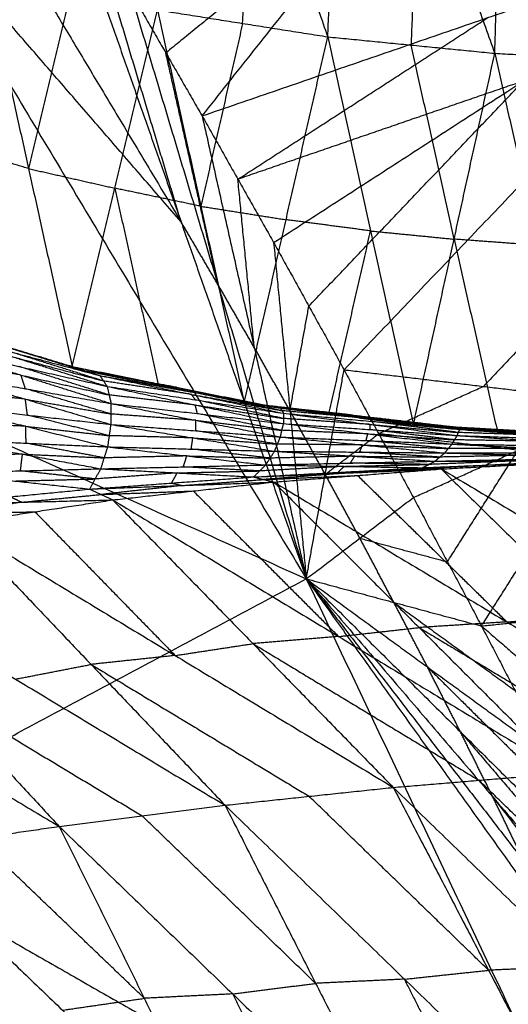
# Model space of a CAD drawing. Header units: millimetres. Extents: x -106 to 110, y -96 to 120.
# Tile 970 of 1020: x 88.22 to 91.19, y 56.48 to 62.47. Entities that reach past the tile are written whole.
import ezdxf

# ---------------------------------------------------------------- set-up
doc = ezdxf.new("R2010")
doc.units = ezdxf.units.MM
doc.header["$MEASUREMENT"] = 0
doc.layers.add('Default', color=7, linetype='Continuous', true_color=0x000000)

msp = doc.modelspace()

# ---------------------------------------------------------------- linework, layer by layer
at = {"layer": 'Default'}
for points in [[(84.9206, 67.482, 12.0172), (87.4418, 63.2756, 12.0172), (89.963, 59.0692, 12.0172)], [(86.6791, 65.4503, 12.2207), (87.9397, 63.3471, 12.2207), (89.2003, 61.2439, 12.2207)], [(89.3288, 61.8883, 12.4242), (90.5832, 63.471, 13.1306), (91.8377, 65.0536, 13.837)], [(89.1959, 64.9105, 7.8096), (89.6448, 63.6402, 8.2224), (90.0937, 62.37, 8.6352)], [(90.0937, 62.37, 8.6352), (90.1461, 63.5901, 8.4059), (90.1985, 64.8101, 8.1767)], [(90.1985, 64.8101, 8.1767), (90.6545, 63.5398, 8.6188), (91.1106, 62.2696, 9.0609)], [(91.1106, 62.2696, 9.0609), (91.1456, 63.5107, 8.8199), (91.1806, 64.7518, 8.5788)], [(91.1806, 64.7518, 8.5788), (91.6474, 63.4837, 9.0477), (92.1143, 62.2156, 9.5165)], [(79.415, 63.8032, 9.1165), (84.689, 61.4362, 10.5669), (89.963, 59.0692, 12.0172)], [(89.5753, 62.4519, 8.4393), (89.6101, 63.0461, 8.3309), (89.6448, 63.6402, 8.2224)], [(90.6021, 62.3198, 8.8481), (90.6283, 62.9298, 8.7334), (90.6545, 63.5398, 8.6188)], [(90.5832, 63.471, 13.1306), (89.8454, 62.8714, 12.7774), (89.1077, 62.2719, 12.4242)], [(88.4376, 63.4187, 12.4242), (89.2003, 61.2439, 12.2207), (89.963, 59.0692, 12.0172)], [(89.2003, 61.2439, 12.2207), (88.3211, 62.2598, 12.1189), (87.4418, 63.2756, 12.0172)], [(89.3288, 61.8883, 12.4242), (91.0682, 62.4869, 13.1247), (92.8075, 63.0855, 13.8251)], [(89.7642, 61.1173, 12.4242), (91.2859, 62.1014, 13.1247), (92.8075, 63.0855, 13.8251)], [(90.1929, 60.3425, 12.4242), (91.5002, 61.714, 13.1247), (92.8075, 63.0855, 13.8251)], [(89.2003, 61.2439, 12.2207), (88.9312, 62.1405, 12.3225), (88.6621, 63.037, 12.4242)], [(88.0056, 62.7728, 7.8923), (88.2719, 61.5676, 8.5001), (88.5382, 60.3624, 9.1079)], [(88.5313, 62.6533, 8.0679), (88.4016, 62.1104, 8.284), (88.2719, 61.5676, 8.5001)], [(88.8866, 62.6554, 12.4242), (89.1077, 62.2719, 12.4242), (89.3288, 61.8883, 12.4242)], [(88.8866, 62.6554, 12.4242), (89.4248, 60.8623, 12.2207), (89.963, 59.0692, 12.0172)], [(88.8866, 62.6554, 12.4242), (89.1077, 62.2719, 12.4242), (89.3288, 61.8883, 12.4242)], [(88.5382, 60.3624, 9.1079), (88.7976, 61.4481, 8.6757), (89.0569, 62.5338, 8.2435)], [(89.0569, 62.5338, 8.2435), (89.3211, 61.3381, 8.8886), (89.5854, 60.1424, 9.5338)], [(89.0569, 62.5338, 8.2435), (89.5753, 62.4519, 8.4393), (90.0937, 62.37, 8.6352)], [(89.5465, 61.5028, 12.4242), (90.3073, 61.9948, 12.7745), (91.0682, 62.4869, 13.1247)], [(89.5753, 62.4519, 8.4393), (89.4482, 61.895, 8.664), (89.3211, 61.3381, 8.8886)], [(89.5854, 60.1424, 9.5338), (89.8395, 61.2562, 9.0845), (90.0937, 62.37, 8.6352)], [(90.0937, 62.37, 8.6352), (90.3544, 61.188, 9.3121), (90.6151, 60.0059, 9.9889)], [(90.0937, 62.37, 8.6352), (90.6021, 62.3198, 8.8481), (91.1106, 62.2696, 9.0609)], [(90.8628, 61.1378, 9.5249), (90.7325, 61.7288, 9.1865), (90.6021, 62.3198, 8.8481)], [(89.4248, 60.8623, 12.2207), (89.2662, 61.5671, 12.3225), (89.1077, 62.2719, 12.4242)], [(90.6151, 60.0059, 9.9889), (90.8628, 61.1378, 9.5249), (91.1106, 62.2696, 9.0609)], [(91.1106, 62.2696, 9.0609), (91.3738, 61.0999, 9.7662), (91.637, 59.9302, 10.4715)], [(91.1106, 62.2696, 9.0609), (91.6124, 62.2426, 9.2887), (92.1143, 62.2156, 9.5165)], [(91.2859, 62.1014, 13.1247), (90.4162, 61.8021, 12.7745), (89.5465, 61.5028, 12.4242)], [(89.9785, 60.7299, 12.4242), (90.6322, 61.4156, 12.7745), (91.2859, 62.1014, 13.1247)], [(89.3288, 61.8883, 12.4242), (89.5465, 61.5028, 12.4242), (89.7642, 61.1173, 12.4242)], [(89.3288, 61.8883, 12.4242), (89.6459, 60.4788, 12.2207), (89.963, 59.0692, 12.0172)], [(89.3288, 61.8883, 12.4242), (89.5465, 61.5028, 12.4242), (89.7642, 61.1173, 12.4242)], [(88.2719, 61.5676, 8.5001), (88.0074, 61.6475, 8.4025), (87.7429, 61.7275, 8.3049)], [(92.3486, 61.6127, 13.4714), (91.6949, 60.927, 13.1212), (91.0412, 60.2412, 12.7709)], [(88.2719, 61.5676, 8.5001), (88.5347, 61.5078, 8.5879), (88.7976, 61.4481, 8.6757)], [(89.6459, 60.4788, 12.2207), (89.5962, 60.9908, 12.3225), (89.5465, 61.5028, 12.4242)], [(88.7976, 61.4481, 8.6757), (88.9297, 60.8502, 8.9983), (89.0618, 60.2524, 9.3208)], [(89.3211, 61.3381, 8.8886), (89.0594, 61.3931, 8.7822), (88.7976, 61.4481, 8.6757)], [(89.3211, 61.3381, 8.8886), (89.5803, 61.2972, 8.9866), (89.8395, 61.2562, 9.0845)], [(89.4248, 60.8623, 12.2207), (89.3126, 61.0531, 12.2207), (89.2003, 61.2439, 12.2207)], [(90.3544, 61.188, 9.3121), (90.097, 61.2221, 9.1983), (89.8395, 61.2562, 9.0845)], [(90.1002, 60.0742, 9.7614), (90.2273, 60.6311, 9.5367), (90.3544, 61.188, 9.3121)], [(90.3544, 61.188, 9.3121), (90.6086, 61.1629, 9.4185), (90.8628, 61.1378, 9.5249)], [(89.7642, 61.1173, 12.4242), (89.8636, 60.0933, 12.2207), (89.963, 59.0692, 12.0172)], [(89.7642, 61.1173, 12.4242), (89.9785, 60.7299, 12.4242), (90.1929, 60.3425, 12.4242)], [(89.7642, 61.1173, 12.4242), (89.9785, 60.7299, 12.4242), (90.1929, 60.3425, 12.4242)], [(90.8628, 61.1378, 9.5249), (90.9945, 60.5529, 9.8776), (91.1261, 59.9681, 10.2302)], [(91.3738, 61.0999, 9.7662), (91.1183, 61.1188, 9.6456), (90.8628, 61.1378, 9.5249)], [(89.6459, 60.4788, 12.2207), (89.5353, 60.6705, 12.2207), (89.4248, 60.8623, 12.2207)], [(87.4801, 60.6821, 8.7174), (88.0092, 60.5222, 8.9126), (88.5382, 60.3624, 9.1079)], [(87.4801, 60.6821, 8.7174), (88.0928, 60.4946, 8.8811), (88.7055, 60.3071, 9.0449)], [(89.8636, 60.0933, 12.2207), (89.9211, 60.4116, 12.3225), (89.9785, 60.7299, 12.4242)], [(87.5986, 60.6024, 8.5648), (88.1521, 60.4548, 8.8048), (88.7055, 60.3071, 9.0449)], [(87.5986, 60.6024, 8.5648), (88.1746, 60.4218, 8.7565), (88.7506, 60.2412, 8.9482)], [(87.6772, 60.4834, 8.4253), (88.2139, 60.3623, 8.6867), (88.7506, 60.2412, 8.9482)], [(87.6772, 60.4834, 8.4253), (88.226, 60.3101, 8.6515), (88.7747, 60.1367, 8.8777)], [(88.0928, 60.4946, 8.8811), (88.3573, 60.4147, 8.9788), (88.6219, 60.3347, 9.0764)], [(88.7281, 60.2742, 8.9965), (88.4401, 60.3645, 8.9007), (88.1521, 60.4548, 8.8048)], [(89.8636, 60.0933, 12.2207), (89.7548, 60.286, 12.2207), (89.6459, 60.4788, 12.2207)], [(88.226, 60.3101, 8.6515), (87.9651, 60.3552, 8.5139), (87.7042, 60.4004, 8.3763)], [(88.1746, 60.4218, 8.7565), (88.4513, 60.348, 8.8765), (88.7281, 60.2742, 8.9965)], [(88.7626, 60.189, 8.913), (88.4883, 60.2757, 8.7998), (88.2139, 60.3623, 8.6867)], [(88.5382, 60.3624, 9.1079), (88.6219, 60.3347, 9.0764), (88.7055, 60.3071, 9.0449)], [(88.5382, 60.3624, 9.1079), (89.0618, 60.2524, 9.3208), (89.5854, 60.1424, 9.5338)], [(88.5382, 60.3624, 9.1079), (89.1721, 60.2359, 9.3284), (89.806, 60.1094, 9.5489)], [(88.6219, 60.3347, 9.0764), (88.9388, 60.2715, 9.1866), (89.2557, 60.2083, 9.2969)], [(89.1721, 60.2359, 9.3284), (88.897, 60.2853, 9.2024), (88.6219, 60.3347, 9.0764)], [(89.963, 59.0692, 12.0172), (90.078, 59.7059, 12.2207), (90.1929, 60.3425, 12.4242)], [(90.1929, 60.3425, 12.4242), (90.4038, 59.9532, 12.4242), (90.6147, 59.564, 12.4242)], [(90.1929, 60.3425, 12.4242), (90.4038, 59.9532, 12.4242), (90.6147, 59.564, 12.4242)], [(90.1929, 60.3425, 12.4242), (91.0412, 60.2412, 12.7709), (91.8896, 60.14, 13.1176)], [(87.7311, 60.3173, 8.3274), (88.2527, 60.1632, 8.5827), (88.7743, 60.0091, 8.838)], [(87.7311, 60.3173, 8.3274), (88.2529, 60.227, 8.6026), (88.7747, 60.1367, 8.8777)], [(88.2529, 60.227, 8.6026), (88.2394, 60.2685, 8.627), (88.226, 60.3101, 8.6515)], [(88.226, 60.3101, 8.6515), (88.4943, 60.2495, 8.7822), (88.7626, 60.189, 8.913)], [(88.7055, 60.3071, 9.0449), (88.7281, 60.2742, 8.9965), (88.7506, 60.2412, 8.9482)], [(88.7055, 60.3071, 9.0449), (89.2557, 60.2083, 9.2969), (89.806, 60.1094, 9.5489)], [(88.7055, 60.3071, 9.0449), (89.2646, 60.1923, 9.2632), (89.8238, 60.0775, 9.4815)], [(89.2646, 60.1923, 9.2632), (88.9964, 60.2332, 9.1299), (88.7281, 60.2742, 8.9965)], [(88.2527, 60.1632, 8.5827), (87.9981, 60.1919, 8.4423), (87.7436, 60.2205, 8.302)], [(88.7745, 60.0729, 8.8579), (88.5137, 60.15, 8.7302), (88.2529, 60.227, 8.6026)], [(88.7506, 60.2412, 8.9482), (88.7626, 60.189, 8.913), (88.7747, 60.1367, 8.8777)], [(88.7506, 60.2412, 8.9482), (89.2872, 60.1594, 9.2148), (89.8238, 60.0775, 9.4815)], [(88.7506, 60.2412, 8.9482), (89.2875, 60.1278, 9.1888), (89.8243, 60.0144, 9.4294)], [(89.0618, 60.2524, 9.3208), (89.1169, 60.2441, 9.3246), (89.1721, 60.2359, 9.3284)], [(89.1721, 60.2359, 9.3284), (89.4339, 60.1809, 9.4349), (89.6957, 60.1259, 9.5414)], [(89.8149, 60.0934, 9.5152), (89.5353, 60.1509, 9.406), (89.2557, 60.2083, 9.2969)], [(90.4038, 59.9532, 12.4242), (90.7225, 60.0972, 12.5976), (91.0412, 60.2412, 12.7709)], [(88.2652, 60.0664, 8.5572), (88.2589, 60.1148, 8.57), (88.2527, 60.1632, 8.5827)], [(88.2527, 60.1632, 8.5827), (88.5136, 60.1181, 8.7203), (88.7745, 60.0729, 8.8579)], [(89.2875, 60.1278, 9.1888), (89.0251, 60.1584, 9.0509), (88.7626, 60.189, 8.913)], [(89.2872, 60.1594, 9.2148), (89.2759, 60.1758, 9.239), (89.2646, 60.1923, 9.2632)], [(89.2646, 60.1923, 9.2632), (89.5398, 60.1429, 9.3892), (89.8149, 60.0934, 9.5152)], [(89.824, 60.046, 9.4555), (89.5556, 60.1027, 9.3352), (89.2872, 60.1594, 9.2148)], [(89.5854, 60.1424, 9.5338), (89.6957, 60.1259, 9.5414), (89.806, 60.1094, 9.5489)], [(89.5854, 60.1424, 9.5338), (90.1002, 60.0742, 9.7614), (90.6151, 60.0059, 9.9889)], [(89.5854, 60.1424, 9.5338), (90.2416, 60.0668, 9.8038), (90.8978, 59.9912, 10.0738)], [(87.756, 60.1237, 8.2765), (88.2555, 59.9983, 8.5459), (88.7549, 59.8728, 8.8153)], [(87.756, 60.1237, 8.2765), (88.2652, 60.0664, 8.5572), (88.7743, 60.0091, 8.838)], [(88.7743, 60.0091, 8.838), (88.7745, 60.0729, 8.8579), (88.7747, 60.1367, 8.8777)], [(88.7747, 60.1367, 8.8777), (89.2898, 60.0347, 9.1372), (89.8049, 59.9328, 9.3966)], [(88.7747, 60.1367, 8.8777), (89.2995, 60.0756, 9.1536), (89.8243, 60.0144, 9.4294)], [(89.2995, 60.0756, 9.1536), (89.2935, 60.1017, 9.1712), (89.2875, 60.1278, 9.1888)], [(89.2875, 60.1278, 9.1888), (89.5558, 60.0869, 9.3221), (89.824, 60.046, 9.4555)], [(89.6957, 60.1259, 9.5414), (90.0238, 60.0881, 9.6763), (90.3519, 60.0503, 9.8113)], [(90.2416, 60.0668, 9.8038), (89.9686, 60.0964, 9.6726), (89.6957, 60.1259, 9.5414)], [(89.806, 60.1094, 9.5489), (89.8149, 60.0934, 9.5152), (89.8238, 60.0775, 9.4815)], [(89.806, 60.1094, 9.5489), (90.3513, 60.0442, 9.7872), (90.8966, 59.9789, 10.0255)], [(89.806, 60.1094, 9.5489), (90.3519, 60.0503, 9.8113), (90.8978, 59.9912, 10.0738)], [(90.3513, 60.0442, 9.7872), (90.0831, 60.0688, 9.6512), (89.8149, 60.0934, 9.5152)], [(90.078, 59.7059, 12.2207), (89.9708, 59.8996, 12.2207), (89.8636, 60.0933, 12.2207)], [(90.6147, 59.564, 12.4242), (91.2521, 59.852, 12.7709), (91.8896, 60.14, 13.1176)], [(91.0297, 58.7818, 12.4242), (91.4596, 59.4609, 12.7709), (91.8896, 60.14, 13.1176)], [(88.7646, 59.941, 8.8266), (88.5149, 60.0037, 8.6919), (88.2652, 60.0664, 8.5572)], [(89.2898, 60.0347, 9.1372), (89.0321, 60.0538, 8.9975), (88.7745, 60.0729, 8.8579)], [(89.2896, 59.971, 9.1173), (89.2897, 60.0029, 9.1272), (89.2898, 60.0347, 9.1372)], [(89.2898, 60.0347, 9.1372), (89.5522, 60.0042, 9.2751), (89.8146, 59.9736, 9.413)], [(89.8146, 59.9736, 9.413), (89.5571, 60.0246, 9.2833), (89.2995, 60.0756, 9.1536)], [(89.8238, 60.0775, 9.4815), (89.824, 60.046, 9.4555), (89.8243, 60.0144, 9.4294)], [(89.8238, 60.0775, 9.4815), (90.3526, 60.0096, 9.7334), (90.8813, 59.9418, 9.9853)], [(89.8238, 60.0775, 9.4815), (90.3602, 60.0282, 9.7535), (90.8966, 59.9789, 10.0255)], [(90.3526, 60.0096, 9.7334), (90.0883, 60.0278, 9.5944), (89.824, 60.046, 9.4555)], [(90.1002, 60.0742, 9.7614), (90.1709, 60.0705, 9.7826), (90.2416, 60.0668, 9.8038)], [(90.2416, 60.0668, 9.8038), (90.499, 60.0327, 9.9176), (90.7565, 59.9986, 10.0313)], [(90.3602, 60.0282, 9.7535), (90.3557, 60.0362, 9.7704), (90.3513, 60.0442, 9.7872)], [(90.3513, 60.0442, 9.7872), (90.6242, 60.0146, 9.9184), (90.8972, 59.9851, 10.0497)], [(90.8972, 59.9851, 10.0497), (90.6245, 60.0177, 9.9305), (90.3519, 60.0503, 9.8113)], [(90.889, 59.9603, 10.0054), (90.6246, 59.9943, 9.8795), (90.3602, 60.0282, 9.7535)], [(88.2555, 59.9983, 8.5459), (88.0064, 60.0094, 8.4063), (87.7574, 60.0206, 8.2666)], [(88.2569, 59.8952, 8.536), (88.2562, 59.9467, 8.541), (88.2555, 59.9983, 8.5459)], [(88.2555, 59.9983, 8.5459), (88.51, 59.9696, 8.6863), (88.7646, 59.941, 8.8266)], [(88.7549, 59.8728, 8.8153), (88.7646, 59.941, 8.8266), (88.7743, 60.0091, 8.838)], [(88.7743, 60.0091, 8.838), (89.272, 59.9276, 9.1046), (89.7698, 59.8461, 9.3712)], [(88.7743, 60.0091, 8.838), (89.2896, 59.971, 9.1173), (89.8049, 59.9328, 9.3966)], [(89.7873, 59.8895, 9.3839), (89.5385, 59.9302, 9.2506), (89.2896, 59.971, 9.1173)], [(89.8049, 59.9328, 9.3966), (89.8146, 59.9736, 9.413), (89.8243, 60.0144, 9.4294)], [(90.3371, 59.9521, 9.6931), (90.0758, 59.9629, 9.553), (89.8146, 59.9736, 9.413)], [(89.8243, 60.0144, 9.4294), (90.3371, 59.9521, 9.6931), (90.8498, 59.8898, 9.9567)], [(89.8243, 60.0144, 9.4294), (90.3528, 59.9781, 9.7074), (90.8813, 59.9418, 9.9853)], [(90.3528, 59.9781, 9.7074), (90.3527, 59.9939, 9.7204), (90.3526, 60.0096, 9.7334)], [(90.3526, 60.0096, 9.7334), (90.6208, 59.985, 9.8694), (90.889, 59.9603, 10.0054)], [(90.8656, 59.9158, 9.971), (90.6092, 59.9469, 9.8392), (90.3528, 59.9781, 9.7074)], [(90.6151, 60.0059, 9.9889), (90.7565, 59.9986, 10.0313), (90.8978, 59.9912, 10.0738)], [(90.6151, 60.0059, 9.9889), (91.1261, 59.9681, 10.2302), (91.637, 59.9302, 10.4715)], [(90.6151, 60.0059, 9.9889), (91.2995, 59.9682, 10.3031), (91.9839, 59.9304, 10.6172)], [(90.7565, 59.9986, 10.0313), (91.0987, 59.9797, 10.1884), (91.4409, 59.9608, 10.3455)], [(91.2995, 59.9682, 10.3031), (91.028, 59.9834, 10.1672), (90.7565, 59.9986, 10.0313)], [(90.8813, 59.9418, 9.9853), (90.889, 59.9603, 10.0054), (90.8966, 59.9789, 10.0255)], [(90.8966, 59.9789, 10.0255), (90.8972, 59.9851, 10.0497), (90.8978, 59.9912, 10.0738)], [(90.8966, 59.9789, 10.0255), (91.4226, 59.9424, 10.2876), (91.9487, 59.9058, 10.5496)], [(90.8966, 59.9789, 10.0255), (91.4343, 59.9535, 10.3036), (91.972, 59.9281, 10.5817)], [(91.4349, 59.9596, 10.3277), (91.166, 59.9724, 10.1887), (90.8972, 59.9851, 10.0497)], [(90.8978, 59.9912, 10.0738), (91.4349, 59.9596, 10.3277), (91.972, 59.9281, 10.5817)], [(90.8978, 59.9912, 10.0738), (91.4409, 59.9608, 10.3455), (91.9839, 59.9304, 10.6172)], [(91.1261, 59.9681, 10.2302), (91.2128, 59.9681, 10.2667), (91.2995, 59.9682, 10.3031)], [(87.7588, 59.9175, 8.2568), (88.2354, 59.8284, 8.5387), (88.7119, 59.7393, 8.8207)], [(87.7588, 59.9175, 8.2568), (88.2569, 59.8952, 8.536), (88.7549, 59.8728, 8.8153)], [(89.272, 59.9276, 9.1046), (89.0183, 59.9343, 8.9656), (88.7646, 59.941, 8.8266)], [(89.2624, 59.8595, 9.0932), (89.2672, 59.8935, 9.0989), (89.272, 59.9276, 9.1046)], [(89.272, 59.9276, 9.1046), (89.5297, 59.9085, 9.2442), (89.7873, 59.8895, 9.3839)], [(89.7698, 59.8461, 9.3712), (89.7873, 59.8895, 9.3839), (89.8049, 59.9328, 9.3966)], [(89.8049, 59.9328, 9.3966), (90.3052, 59.8843, 9.6631), (90.8055, 59.8358, 9.9295)], [(89.8049, 59.9328, 9.3966), (90.3274, 59.9113, 9.6767), (90.8498, 59.8898, 9.9567)], [(90.078, 59.7059, 12.2207), (90.2409, 59.8295, 12.3225), (90.4038, 59.9532, 12.4242)], [(90.3274, 59.9113, 9.6767), (90.3322, 59.9317, 9.6849), (90.3371, 59.9521, 9.6931)], [(90.8276, 59.8628, 9.9431), (90.5775, 59.8871, 9.8099), (90.3274, 59.9113, 9.6767)], [(90.3371, 59.9521, 9.6931), (90.6013, 59.934, 9.832), (90.8656, 59.9158, 9.971)], [(91.2521, 59.852, 12.7709), (90.828, 59.9026, 12.5976), (90.4038, 59.9532, 12.4242)], [(90.8498, 59.8898, 9.9567), (90.8656, 59.9158, 9.971), (90.8813, 59.9418, 9.9853)], [(91.3967, 59.9069, 10.2547), (91.1312, 59.9113, 10.1129), (90.8656, 59.9158, 9.971)], [(90.8813, 59.9418, 9.9853), (91.3967, 59.9069, 10.2547), (91.9121, 59.872, 10.5242)], [(90.8813, 59.9418, 9.9853), (91.415, 59.9238, 10.2674), (91.9487, 59.9058, 10.5496)], [(91.4226, 59.9424, 10.2876), (91.1558, 59.9514, 10.1465), (90.889, 59.9603, 10.0054)], [(88.7334, 59.806, 8.818), (88.4951, 59.8506, 8.677), (88.2569, 59.8952, 8.536)], [(88.7119, 59.7393, 8.8207), (88.7334, 59.806, 8.818), (88.7549, 59.8728, 8.8153)], [(88.7549, 59.8728, 8.8153), (89.2353, 59.8178, 9.0891), (89.7157, 59.7627, 9.363)], [(88.7549, 59.8728, 8.8153), (89.2624, 59.8595, 9.0932), (89.7698, 59.8461, 9.3712)], [(89.7428, 59.8044, 9.3671), (89.5026, 59.8319, 9.2302), (89.2624, 59.8595, 9.0932)], [(89.7157, 59.7627, 9.363), (89.7428, 59.8044, 9.3671), (89.7698, 59.8461, 9.3712)], [(89.7698, 59.8461, 9.3712), (90.2579, 59.8159, 9.6417), (90.746, 59.7856, 9.9123)], [(89.7698, 59.8461, 9.3712), (90.2876, 59.8409, 9.6503), (90.8055, 59.8358, 9.9295)], [(90.3052, 59.8843, 9.6631), (90.0463, 59.8869, 9.5235), (89.7873, 59.8895, 9.3839)], [(90.2876, 59.8409, 9.6503), (90.2964, 59.8626, 9.6567), (90.3052, 59.8843, 9.6631)], [(90.3052, 59.8843, 9.6631), (90.5664, 59.8735, 9.8031), (90.8276, 59.8628, 9.9431)], [(90.8055, 59.8358, 9.9295), (90.8276, 59.8628, 9.9431), (90.8498, 59.8898, 9.9567)], [(90.8222, 59.1729, 12.4242), (91.0372, 59.5124, 12.5976), (91.2521, 59.852, 12.7709)], [(91.3573, 59.864, 10.2268), (91.0924, 59.8634, 10.0849), (90.8276, 59.8628, 9.9431)], [(90.8498, 59.8898, 9.9567), (91.3573, 59.864, 10.2268), (91.8647, 59.8381, 10.4968)], [(90.8498, 59.8898, 9.9567), (91.381, 59.8809, 10.2404), (91.9121, 59.872, 10.5242)], [(88.2354, 59.8284, 8.5387), (87.9906, 59.8221, 8.4038), (87.7459, 59.8159, 8.2689)], [(88.2225, 59.7267, 8.5508), (88.2289, 59.7776, 8.5448), (88.2354, 59.8284, 8.5387)], [(88.2354, 59.8284, 8.5387), (88.4844, 59.8172, 8.6784), (88.7334, 59.806, 8.818)], [(89.2353, 59.8178, 9.0891), (88.9844, 59.8119, 8.9535), (88.7334, 59.806, 8.818)], [(89.2138, 59.751, 9.0918), (89.2246, 59.7844, 9.0905), (89.2353, 59.8178, 9.0891)], [(89.2353, 59.8178, 9.0891), (89.489, 59.8111, 9.2281), (89.7428, 59.8044, 9.3671)], [(89.7157, 59.7627, 9.363), (90.2309, 59.7742, 9.6376), (90.746, 59.7856, 9.9123)], [(90.2579, 59.8159, 9.6417), (90.0003, 59.8101, 9.5044), (89.7428, 59.8044, 9.3671)], [(90.2309, 59.7742, 9.6376), (90.2444, 59.795, 9.6397), (90.2579, 59.8159, 9.6417)], [(90.2579, 59.8159, 9.6417), (90.5168, 59.8133, 9.7813), (90.7757, 59.8107, 9.9209)], [(90.7757, 59.8107, 9.9209), (90.5317, 59.8258, 9.7856), (90.2876, 59.8409, 9.6503)], [(90.6707, 59.7458, 9.9057), (91.2527, 59.7703, 10.2198), (91.8348, 59.7949, 10.5339)], [(90.6707, 59.7458, 9.9057), (91.2015, 59.7675, 10.1821), (91.7324, 59.7892, 10.4586)], [(90.6707, 59.7458, 9.9057), (90.7083, 59.7657, 9.909), (90.746, 59.7856, 9.9123)], [(91.2392, 59.7874, 10.1855), (90.9738, 59.7766, 10.0472), (90.7083, 59.7657, 9.909)], [(90.746, 59.7856, 9.9123), (90.7757, 59.8107, 9.9209), (90.8055, 59.8358, 9.9295)], [(90.746, 59.7856, 9.9123), (91.2755, 59.7971, 10.1936), (91.805, 59.8086, 10.4749)], [(90.746, 59.7856, 9.9123), (91.2392, 59.7874, 10.1855), (91.7324, 59.7892, 10.4586)], [(91.3052, 59.8222, 10.2022), (91.0405, 59.8164, 10.0616), (90.7757, 59.8107, 9.9209)], [(90.7847, 59.7383, 10.0007), (91.3098, 59.7666, 10.2673), (91.8348, 59.7949, 10.5339)], [(90.8055, 59.8358, 9.9295), (91.3351, 59.8369, 10.2132), (91.8647, 59.8381, 10.4968)], [(90.8055, 59.8358, 9.9295), (91.3052, 59.8222, 10.2022), (91.805, 59.8086, 10.4749)], [(87.733, 59.7142, 8.2809), (88.2225, 59.7267, 8.5508), (88.7119, 59.7393, 8.8207)], [(88.678, 59.6775, 8.8382), (88.4502, 59.7021, 8.6945), (88.2225, 59.7267, 8.5508)], [(88.6442, 59.6158, 8.8557), (88.678, 59.6775, 8.8382), (88.7119, 59.7393, 8.8207)], [(88.7119, 59.7393, 8.8207), (89.2138, 59.751, 9.0918), (89.7157, 59.7627, 9.363)], [(88.7119, 59.7393, 8.8207), (89.1769, 59.7143, 9.0968), (89.6418, 59.6894, 9.373)], [(89.1769, 59.7143, 9.0968), (89.4278, 59.7202, 9.2324), (89.6788, 59.7261, 9.368)], [(89.6788, 59.7261, 9.368), (89.4463, 59.7385, 9.2299), (89.2138, 59.751, 9.0918)], [(89.6418, 59.6894, 9.373), (89.6788, 59.7261, 9.368), (89.7157, 59.7627, 9.363)], [(89.6418, 59.6894, 9.373), (90.1562, 59.7176, 9.6393), (90.6707, 59.7458, 9.9057)], [(89.6418, 59.6894, 9.373), (90.2133, 59.7139, 9.6868), (90.7847, 59.7383, 10.0007)], [(90.1932, 59.7542, 9.6343), (89.936, 59.7401, 9.5012), (89.6788, 59.7261, 9.368)], [(89.7157, 59.7627, 9.363), (90.1932, 59.7542, 9.6343), (90.6707, 59.7458, 9.9057)], [(89.765, 59.6588, 9.4939), (90.2749, 59.6985, 9.7473), (90.7847, 59.7383, 10.0007)], [(90.1562, 59.7176, 9.6393), (90.1747, 59.7359, 9.6368), (90.1932, 59.7542, 9.6343)], [(90.1932, 59.7542, 9.6343), (90.4508, 59.76, 9.7717), (90.7083, 59.7657, 9.909)], [(90.2133, 59.7139, 9.6868), (90.4705, 59.728, 9.82), (90.7277, 59.742, 9.9532)], [(90.7083, 59.7657, 9.909), (90.4696, 59.7699, 9.7733), (90.2309, 59.7742, 9.6376)], [(90.6707, 59.7458, 9.9057), (90.7277, 59.742, 9.9532), (90.7847, 59.7383, 10.0007)], [(91.2527, 59.7703, 10.2198), (90.9902, 59.7562, 10.0865), (90.7277, 59.742, 9.9532)], [(90.7847, 59.7383, 10.0007), (91.6938, 58.8466, 9.1242), (92.6029, 57.9549, 8.2477)], [(90.7847, 59.7383, 10.0007), (92.2361, 58.8735, 9.387), (93.6876, 58.0087, 8.7733)], [(87.733, 59.7142, 8.2809), (88.1886, 59.665, 8.5683), (88.6442, 59.6158, 8.8557)], [(88.1886, 59.665, 8.5683), (88.4333, 59.6713, 8.7033), (88.678, 59.6775, 8.8382)], [(88.6442, 59.6158, 8.8557), (89.143, 59.6526, 9.1144), (89.6418, 59.6894, 9.373)], [(89.1769, 59.7143, 9.0968), (88.9274, 59.6959, 8.9675), (88.678, 59.6775, 8.8382)], [(89.143, 59.6526, 9.1144), (89.1599, 59.6835, 9.1056), (89.1769, 59.7143, 9.0968)], [(89.2046, 59.6373, 9.1748), (89.454, 59.6557, 9.3041), (89.7034, 59.6741, 9.4334)], [(89.6418, 59.6894, 9.373), (89.7034, 59.6741, 9.4334), (89.765, 59.6588, 9.4939)], [(90.2133, 59.7139, 9.6868), (89.9583, 59.694, 9.5601), (89.7034, 59.6741, 9.4334)], [(89.7034, 59.6741, 9.4334), (89.9891, 59.6863, 9.5904), (90.2749, 59.6985, 9.7473)], [(90.2889, 59.3166, 12.2207), (90.1834, 59.5112, 12.2207), (90.078, 59.7059, 12.2207)], [(90.1562, 59.7176, 9.6393), (90.1847, 59.7157, 9.6631), (90.2133, 59.7139, 9.6868)], [(90.2749, 59.6985, 9.7473), (90.7294, 59.2527, 9.309), (91.184, 58.8068, 8.8708)], [(87.6775, 59.5219, 8.3507), (88.1608, 59.5689, 8.6032), (88.6442, 59.6158, 8.8557)], [(88.6442, 59.6158, 8.8557), (89.2046, 59.6373, 9.1748), (89.765, 59.6588, 9.4939)], [(88.6442, 59.6158, 8.8557), (88.7143, 59.5829, 8.936), (88.7845, 59.5499, 9.0162)], [(89.2046, 59.6373, 9.1748), (88.9595, 59.6101, 9.0554), (88.7143, 59.5829, 8.936)], [(88.7143, 59.5829, 8.936), (88.9946, 59.5936, 9.0955), (89.2748, 59.6043, 9.255)], [(88.7845, 59.5499, 9.0162), (89.2748, 59.6043, 9.255), (89.765, 59.6588, 9.4939)], [(89.143, 59.6526, 9.1144), (89.1738, 59.645, 9.1446), (89.2046, 59.6373, 9.1748)], [(89.2748, 59.6043, 9.255), (89.7173, 59.1612, 8.8201), (90.1597, 58.718, 8.3853)], [(89.765, 59.6588, 9.4939), (90.65, 58.7725, 8.6241), (91.535, 57.8861, 7.7543)], [(89.765, 59.6588, 9.4939), (91.184, 58.8068, 8.8708), (92.6029, 57.9549, 8.2477)], [(87.6775, 59.5219, 8.3507), (88.231, 59.5359, 8.6835), (88.7845, 59.5499, 9.0162)], [(87.8373, 59.4054, 8.5624), (88.3109, 59.4777, 8.7893), (88.7845, 59.5499, 9.0162)], [(88.1608, 59.5689, 8.6032), (88.1959, 59.5524, 8.6433), (88.231, 59.5359, 8.6835)], [(88.231, 59.5359, 8.6835), (88.4727, 59.5594, 8.8097), (88.7143, 59.5829, 8.936)], [(88.7845, 59.5499, 9.0162), (89.6385, 58.6745, 8.1582), (90.4926, 57.799, 7.3002)], [(88.7845, 59.5499, 9.0162), (90.1597, 58.718, 8.3853), (91.535, 57.8861, 7.7543)], [(89.963, 59.0692, 12.0172), (90.2889, 59.3166, 12.2207), (90.6147, 59.564, 12.4242)], [(90.6147, 59.564, 12.4242), (90.8222, 59.1729, 12.4242), (91.0297, 58.7818, 12.4242)], [(90.6147, 59.564, 12.4242), (90.8222, 59.1729, 12.4242), (91.0297, 58.7818, 12.4242)], [(88.231, 59.5359, 8.6835), (87.9942, 59.4998, 8.57), (87.7574, 59.4637, 8.4566)], [(87.7574, 59.4637, 8.4566), (88.0341, 59.4707, 8.6229), (88.3109, 59.4777, 8.7893)], [(88.3109, 59.4777, 8.7893), (88.7379, 59.0399, 8.3603), (89.1649, 58.6022, 7.9313)], [(87.8373, 59.4054, 8.5624), (88.6527, 58.548, 7.7228), (89.4681, 57.6905, 6.8832)], [(87.8373, 59.4054, 8.5624), (89.1649, 58.6022, 7.9313), (90.4926, 57.799, 7.3002)], [(90.2889, 59.3166, 12.2207), (90.5555, 59.2447, 12.3225), (90.8222, 59.1729, 12.4242)], [(90.4964, 58.9255, 12.2207), (90.3926, 59.121, 12.2207), (90.2889, 59.3166, 12.2207)], [(86.9181, 59.2264, 8.1298), (87.6882, 58.3941, 7.3158), (88.4583, 57.5617, 6.5018)], [(86.9181, 59.2264, 8.1298), (88.1931, 58.4585, 7.5065), (89.4681, 57.6905, 6.8832)], [(84.1233, 55.9478, 9.1165), (87.0432, 57.5085, 10.5669), (89.963, 59.0692, 12.0172)], [(89.963, 59.0692, 12.0172), (90.4964, 58.9255, 12.2207), (91.0297, 58.7818, 12.4242)], [(89.963, 59.0692, 12.0172), (90.7004, 58.5326, 12.2207), (91.4378, 57.9959, 12.4242)], [(89.963, 59.0692, 12.0172), (90.901, 58.1379, 12.2207), (91.8389, 57.2066, 12.4242)], [(89.963, 59.0692, 12.0172), (91.0981, 57.7415, 12.2207), (92.2331, 56.4137, 12.4242)], [(89.963, 59.0692, 12.0172), (91.2917, 57.3433, 12.2207), (92.6204, 55.6174, 12.4242)], [(89.963, 59.0692, 12.0172), (91.4818, 56.9435, 12.2207), (93.0006, 54.8177, 12.4242)], [(89.963, 59.0692, 12.0172), (92.0598, 54.636, 12.0172), (94.1566, 50.2028, 12.0172)], [(86.03, 59.0173, 7.7199), (87.2441, 58.2895, 7.1109), (88.4583, 57.5617, 6.5018)], [(90.4964, 58.9255, 12.2207), (90.865, 58.6572, 12.3225), (91.2337, 58.3889, 12.4242)], [(90.7004, 58.5326, 12.2207), (90.5984, 58.729, 12.2207), (90.4964, 58.9255, 12.2207)], [(91.0297, 58.7818, 12.4242), (91.3769, 58.8191, 12.5904), (91.7242, 58.8565, 12.7566)], [(91.184, 58.8068, 8.8708), (91.4389, 58.8267, 8.9975), (91.6938, 58.8466, 9.1242)], [(90.1597, 58.718, 8.3853), (90.4049, 58.7452, 8.5047), (90.65, 58.7725, 8.6241)], [(91.184, 58.8068, 8.8708), (90.917, 58.7896, 8.7475), (90.65, 58.7725, 8.6241)], [(90.65, 58.7725, 8.6241), (91.3595, 58.3465, 8.3126), (92.0689, 57.9205, 8.001)], [(91.0297, 58.7818, 12.4242), (91.2337, 58.3889, 12.4242), (91.4378, 57.9959, 12.4242)], [(91.0297, 58.7818, 12.4242), (91.2337, 58.3889, 12.4242), (91.4378, 57.9959, 12.4242)], [(91.0297, 58.7818, 12.4242), (91.3477, 58.5077, 12.5041), (91.6657, 58.2336, 12.584)], [(90.1597, 58.718, 8.3853), (89.8991, 58.6962, 8.2717), (89.6385, 58.6745, 8.1582)], [(89.1649, 58.6022, 7.9313), (89.4017, 58.6383, 8.0448), (89.6385, 58.6745, 8.1582)], [(89.6385, 58.6745, 8.1582), (90.3261, 58.2585, 7.8427), (91.0138, 57.8426, 7.5273)], [(89.1649, 58.6022, 7.9313), (88.9088, 58.5751, 7.827), (88.6527, 58.548, 7.7228)], [(88.1931, 58.4585, 7.5065), (88.4229, 58.5032, 7.6146), (88.6527, 58.548, 7.7228)], [(88.6527, 58.548, 7.7228), (89.3165, 58.1464, 7.4072), (89.9803, 57.7448, 7.0917)], [(90.7004, 58.5326, 12.2207), (91.1694, 58.0669, 12.3225), (91.6383, 57.6012, 12.4242)], [(90.901, 58.1379, 12.2207), (90.8007, 58.3352, 12.2207), (90.7004, 58.5326, 12.2207)], [(87.6882, 58.3941, 7.3158), (88.3257, 58.0101, 7.0041), (88.9632, 57.6261, 6.6925)], [(90.901, 58.1379, 12.2207), (91.4685, 57.474, 12.3225), (92.036, 56.8101, 12.4242)], [(91.0981, 57.7415, 12.2207), (90.9995, 57.9397, 12.2207), (90.901, 58.1379, 12.2207)], [(90.4926, 57.799, 7.3002), (91.0138, 57.8426, 7.5273), (91.535, 57.8861, 7.7543)], [(92.1382, 56.7525, 7.1966), (91.576, 57.2976, 7.3619), (91.0138, 57.8426, 7.5273)], [(89.4681, 57.6905, 6.8832), (89.9803, 57.7448, 7.0917), (90.4926, 57.799, 7.3002)], [(91.0728, 56.6855, 6.7487), (90.5266, 57.2151, 6.9202), (89.9803, 57.7448, 7.0917)], [(90.4926, 57.799, 7.3002), (91.0728, 56.6855, 6.7487), (91.653, 55.5719, 6.1971)], [(90.4926, 57.799, 7.3002), (91.617, 56.709, 6.9695), (92.7415, 55.6189, 6.6388)], [(88.4583, 57.5617, 6.5018), (88.9632, 57.6261, 6.6925), (89.4681, 57.6905, 6.8832)], [(89.4681, 57.6905, 6.8832), (90.0198, 56.6057, 6.3421), (90.5715, 55.5208, 5.8009)], [(89.4681, 57.6905, 6.8832), (90.5606, 56.6312, 6.5401), (91.653, 55.5719, 6.1971)], [(91.0981, 57.7415, 12.2207), (91.7624, 56.8785, 12.3225), (92.4267, 56.0155, 12.4242)], [(91.2917, 57.3433, 12.2207), (91.1949, 57.5424, 12.2207), (91.0981, 57.7415, 12.2207)], [(90.0198, 56.6057, 6.3421), (89.4915, 57.1159, 6.5173), (88.9632, 57.6261, 6.6925)], [(87.0432, 57.5085, 10.5669), (89.5515, 56.0723, 11.292), (92.0598, 54.636, 12.0172)], [(89.1399, 53.0753, 10.5669), (88.0916, 55.2919, 10.5669), (87.0432, 57.5085, 10.5669)], [(87.4634, 57.417, 6.1556), (87.9608, 57.4894, 6.3287), (88.4583, 57.5617, 6.5018)], [(88.4583, 57.5617, 6.5018), (88.9769, 56.5147, 5.9761), (89.4954, 55.4676, 5.4505)], [(88.4583, 57.5617, 6.5018), (89.5149, 56.5413, 6.1514), (90.5715, 55.5208, 5.8009)], [(88.9769, 56.5147, 5.9761), (88.4689, 57.002, 6.1524), (87.9608, 57.4894, 6.3287)], [(87.4634, 57.417, 6.1556), (87.9436, 56.4164, 5.6497), (88.4238, 55.4158, 5.1438)], [(87.4634, 57.417, 6.1556), (88.4794, 56.4423, 5.803), (89.4954, 55.4676, 5.4505)], [(86.4771, 57.2596, 5.8397), (87.4504, 56.3377, 5.4917), (88.4238, 55.4158, 5.1438)], [(90.5606, 56.6312, 6.5401), (90.8167, 56.6583, 6.6444), (91.0728, 56.6855, 6.7487)], [(91.617, 56.709, 6.9695), (91.3449, 56.6972, 6.8591), (91.0728, 56.6855, 6.7487)], [(89.5149, 56.5413, 6.1514), (89.7674, 56.5735, 6.2467), (90.0198, 56.6057, 6.3421)], [(90.5606, 56.6312, 6.5401), (90.2902, 56.6184, 6.4411), (90.0198, 56.6057, 6.3421)], [(91.1123, 55.5464, 5.999), (90.8364, 56.0888, 6.2696), (90.5606, 56.6312, 6.5401)], [(88.4794, 56.4423, 5.803), (88.7281, 56.4785, 5.8896), (88.9769, 56.5147, 5.9761)], [(89.5149, 56.5413, 6.1514), (89.2459, 56.528, 6.0638), (88.9769, 56.5147, 5.9761)], [(90.0335, 55.4942, 5.6257), (89.7742, 56.0177, 5.8885), (89.5149, 56.5413, 6.1514)]]:
    msp.add_open_spline(points, degree=2, dxfattribs=at)

doc.saveas('drawing.dxf')
